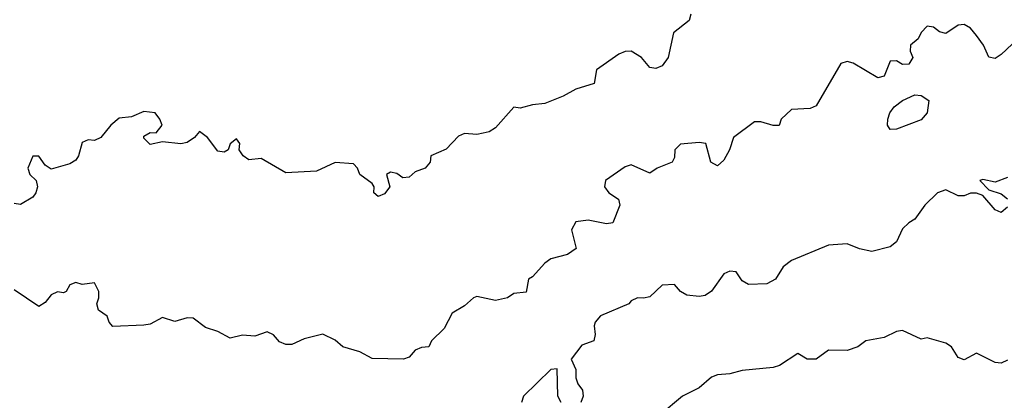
# Model space of a CAD drawing. Header units: metres. Extents: x -51132 to -49532, y -231222 to -229437.
# Tile 467 of 656: x -50160 to -50080, y -230239 to -230208. Entities that reach past the tile are written whole.
import ezdxf

# ---------------------------------------------------------------- set-up
doc = ezdxf.new("R2010")
doc.units = ezdxf.units.M
doc.layers.add('CONTOUR_HALF', color=8, linetype='Continuous')
doc.layers.add('CONTOUR_INTER', color=3, linetype='Continuous')

msp = doc.modelspace()

# ---------------------------------------------------------------- linework, layer by layer
at = {"layer": 'CONTOUR_HALF'}
for points, elevation in [([(-50105.737, -230207.759), (-50105.886, -230208.259), (-50107.138, -230209.259), (-50107.596, -230211.259), (-50108.08, -230211.932), (-50108.58, -230212.163), (-50109.08, -230212.068), (-50109.756, -230211.259), (-50110.58, -230210.752), (-50111.08, -230210.792), (-50111.58, -230211.004), (-50113.39, -230212.259), (-50113.58, -230213.383), (-50115.08, -230213.826), (-50116.08, -230214.411), (-50117.58, -230214.996), (-50118.58, -230215.096), (-50119.58, -230215.367), (-50120.08, -230215.301), (-50121.58, -230216.987), (-50122.08, -230217.289), (-50122.58, -230217.403), (-50123.08, -230217.512), (-50124.08, -230217.429), (-50124.58, -230217.663), (-50125.58, -230218.695), (-50126.821, -230219.259), (-50126.883, -230219.759), (-50127.268, -230220.259), (-50128.08, -230220.547), (-50128.58, -230220.987), (-50129.08, -230221.033), (-50129.58, -230220.668), (-50130.08, -230220.572), (-50130.412, -230220.759), (-50130.129, -230221.759), (-50130.58, -230222.341), (-50131.08, -230222.537), (-50131.429, -230222.259), (-50131.412, -230221.759), (-50131.58, -230221.495), (-50132.58, -230220.76), (-50132.751, -230220.259), (-50133.08, -230219.903), (-50134.58, -230219.793), (-50136.08, -230220.49), (-50138.58, -230220.624), (-50140.58, -230219.463), (-50141.58, -230219.575), (-50142.04, -230219.259), (-50142.361, -230218.759), (-50142.308, -230218.259), (-50142.58, -230217.863), (-50143.08, -230218.277), (-50143.257, -230218.759), (-50143.58, -230218.956), (-50144.08, -230218.865), (-50144.918, -230217.759), (-50145.58, -230217.282), (-50145.983, -230217.759), (-50146.58, -230218.161), (-50147.08, -230218.271), (-50148.58, -230218.121), (-50149.58, -230218.319), (-50150.08, -230217.822), (-50150.08, -230217.654), (-50149.58, -230217.349), (-50149.08, -230217.37), (-50148.606, -230216.759), (-50148.78, -230216.259), (-50149.169, -230215.759), (-50150.08, -230215.642), (-50151.08, -230216.084), (-50152.08, -230216.181), (-50152.754, -230216.759), (-50153.558, -230217.759), (-50154.08, -230218.008), (-50154.58, -230217.945), (-50155.08, -230218.153), (-50155.366, -230219.259), (-50155.58, -230219.604), (-50156.08, -230219.909), (-50157.58, -230220.337), (-50158.08, -230219.998), (-50158.58, -230219.284), (-50159.08, -230219.267), (-50159.473, -230220.259), (-50159.312, -230220.759), (-50158.815, -230221.259), (-50158.687, -230221.759), (-50158.824, -230222.259), (-50159.08, -230222.599), (-50160.08, -230223.184), (-50160.58, -230223.128)], 73.5), ([(-50080.08, -230221.007), (-50081.08, -230221.375), (-50082.08, -230221.177), (-50082.319, -230221.259), (-50081.58, -230222.01), (-50080.58, -230222.327), (-50080.08, -230222.74)], 72.5), ([(-50080.08, -230223.416), (-50080.58, -230223.857), (-50081.08, -230223.637), (-50082.08, -230222.457), (-50082.58, -230222.284), (-50083.08, -230222.286), (-50083.58, -230222.496), (-50084.08, -230222.497), (-50085.08, -230222), (-50085.755, -230222.259), (-50086.771, -230223.259), (-50087.58, -230224.388), (-50088.08, -230224.673), (-50088.58, -230225.165), (-50089.08, -230226.221), (-50089.58, -230226.623), (-50091.08, -230227.017), (-50092.08, -230226.787), (-50093.08, -230226.378), (-50094.58, -230226.505), (-50097.58, -230227.731), (-50098.258, -230228.259), (-50098.891, -230229.259), (-50099.58, -230229.645), (-50101.08, -230229.696), (-50101.58, -230229.38), (-50102.08, -230228.661), (-50102.58, -230228.601), (-50103.08, -230228.813), (-50104.08, -230230.228), (-50104.58, -230230.593), (-50105.08, -230230.672), (-50106.08, -230230.567), (-50106.59, -230230.259), (-50107.08, -230229.688), (-50108.08, -230229.756), (-50109.08, -230230.7), (-50109.58, -230230.811), (-50110.08, -230230.761), (-50110.58, -230231.004), (-50110.782, -230231.259), (-50113.08, -230232.243), (-50113.504, -230232.759), (-50113.58, -230233.037), (-50113.51, -230233.759), (-50113.61, -230234.259), (-50114.58, -230234.603), (-50115.443, -230235.759), (-50115.08, -230236.589), (-50115.074, -230237.259), (-50114.899, -230237.759), (-50114.518, -230238.259), (-50114.47, -230238.759), (-50114.666, -230239.259)], 72.5), ([(-50116.259, -230239.259), (-50116.524, -230238.759), (-50116.58, -230236.538), (-50117.08, -230236.594), (-50119.308, -230238.759), (-50119.464, -230239.259)], 72.5)]:
    msp.add_lwpolyline(points, dxfattribs=dict(at, elevation=elevation))
at = {"layer": 'CONTOUR_INTER'}
for points, elevation in [([(-50079.231, -230209.759), (-50080.58, -230211.029), (-50081.08, -230211.354), (-50081.58, -230211.251), (-50082.012, -230210.259), (-50082.58, -230209.474), (-50083.08, -230208.899), (-50083.58, -230208.599), (-50084.08, -230208.65), (-50085.08, -230209.331), (-50085.58, -230209.171), (-50086.08, -230208.814), (-50086.58, -230208.731), (-50087.08, -230209.227), (-50087.323, -230209.759), (-50087.934, -230210.259), (-50087.957, -230210.759), (-50087.75, -230211.259), (-50088.08, -230211.797), (-50088.58, -230211.834), (-50089.08, -230211.549), (-50089.58, -230211.555), (-50090.08, -230212.788), (-50090.58, -230212.904), (-50092.58, -230211.735), (-50093.08, -230211.582), (-50093.58, -230211.755), (-50095.58, -230215.179), (-50096.08, -230215.404), (-50097.58, -230215.492), (-50098.418, -230216.259), (-50098.58, -230216.797), (-50099.08, -230216.784), (-50100.08, -230216.475), (-50100.58, -230216.491), (-50102.297, -230217.759), (-50102.612, -230218.759), (-50103.08, -230219.587), (-50103.58, -230220.053), (-50104.134, -230219.759), (-50104.537, -230218.259), (-50105.08, -230218.168), (-50106.58, -230218.311), (-50107.045, -230218.759), (-50107.08, -230219.387), (-50107.251, -230219.759), (-50108.472, -230220.259), (-50109.08, -230220.646), (-50110.58, -230219.982), (-50111.08, -230220.153), (-50112.651, -230221.259), (-50112.748, -230221.759), (-50112.395, -230222.259), (-50111.62, -230222.759), (-50111.499, -230223.259), (-50112.08, -230224.674), (-50112.58, -230224.777), (-50114.08, -230224.458), (-50115.08, -230224.596), (-50115.414, -230225.259), (-50115.049, -230226.759), (-50115.731, -230227.259), (-50117.08, -230227.61), (-50117.58, -230227.959), (-50118.58, -230229.073), (-50118.913, -230229.259), (-50119.08, -230230.322), (-50120.08, -230230.413), (-50120.602, -230230.759), (-50121.58, -230230.982), (-50123.08, -230230.656), (-50123.356, -230230.759), (-50124.08, -230231.415), (-50125.08, -230232.029), (-50125.729, -230233.259), (-50126.774, -230234.259), (-50126.985, -230234.759), (-50127.58, -230234.789), (-50128.08, -230235.02), (-50128.58, -230235.588), (-50129.034, -230235.759), (-50131.58, -230235.705), (-50132.58, -230235.165), (-50133.959, -230234.759), (-50134.58, -230234.194), (-50135.58, -230233.729), (-50137.08, -230234.091), (-50138.08, -230234.553), (-50138.58, -230234.556), (-50139.08, -230234.351), (-50139.58, -230233.761), (-50140.08, -230233.535), (-50141.08, -230233.883), (-50142.08, -230233.788), (-50143.08, -230234.057), (-50144.08, -230233.498), (-50145.08, -230233.182), (-50146.08, -230232.43), (-50146.58, -230232.401), (-50147.58, -230232.705), (-50148.58, -230232.373), (-50149.58, -230232.904), (-50150.08, -230232.998), (-50152.58, -230233.098), (-50152.886, -230232.759), (-50153.061, -230232.259), (-50153.763, -230231.759), (-50153.892, -230231.259), (-50153.719, -230230.759), (-50153.74, -230230.259), (-50154.08, -230229.546), (-50155.08, -230229.693), (-50155.58, -230229.515), (-50156.08, -230229.726), (-50156.387, -230230.259), (-50156.58, -230230.36), (-50157.08, -230230.272), (-50157.58, -230230.525), (-50158.08, -230231.151), (-50158.58, -230231.487), (-50160.58, -230230.119)], 73), ([(-50088.6, -230214.759), (-50087.58, -230214.3), (-50087.08, -230214.354), (-50086.451, -230214.759), (-50086.579, -230215.759), (-50087.08, -230216.339), (-50089.08, -230217.096), (-50089.58, -230217.098), (-50089.806, -230216.759), (-50089.792, -230216.259), (-50089.609, -230215.759), (-50089.256, -230215.259), (-50088.6, -230214.759)], 73), ([(-50080.08, -230235.843), (-50080.58, -230236.067), (-50081.08, -230236.025), (-50082.58, -230235.275), (-50083.58, -230235.798), (-50084.08, -230235.619), (-50084.606, -230234.759), (-50085.08, -230234.444), (-50086.58, -230234.021), (-50087.08, -230234.132), (-50088.58, -230233.423), (-50089.08, -230233.491), (-50090.08, -230233.999), (-50091.571, -230234.259), (-50092.209, -230234.759), (-50093.08, -230235.046), (-50094.58, -230235.01), (-50095.58, -230235.744), (-50096.305, -230235.759), (-50097.08, -230235.278), (-50098.565, -230236.259), (-50099.08, -230236.431), (-50101.58, -230236.672), (-50102.58, -230236.946), (-50103.58, -230237.017), (-50104.08, -230237.22), (-50105.08, -230238.078), (-50106.432, -230238.759), (-50108.232, -230240.259)], 72)]:
    msp.add_lwpolyline(points, dxfattribs=dict(at, elevation=elevation))

doc.saveas('drawing.dxf')
